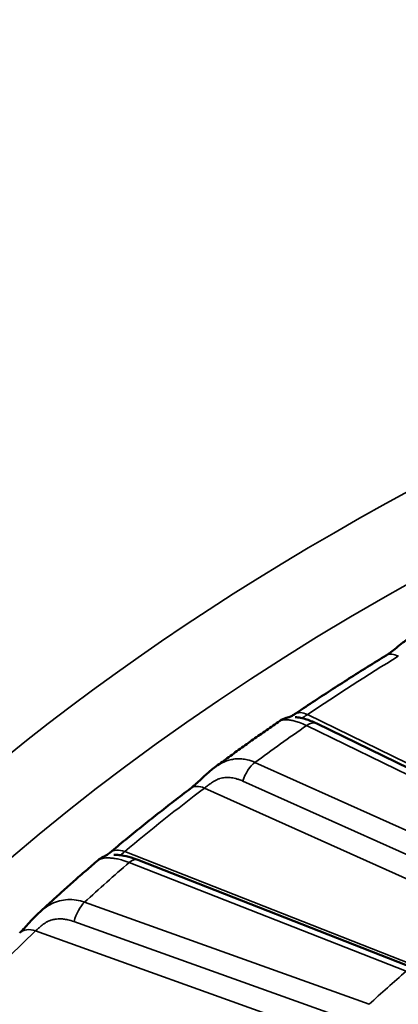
# Model space of a CAD drawing. Header units: millimetres. Extents: x 50 to 3176, y 50 to 2109.
# Tile 353 of 656: x 380.61 to 383.88, y 1812.66 to 1821.15. Entities that reach past the tile are written whole.
import ezdxf

# ---------------------------------------------------------------- set-up
doc = ezdxf.new("R2010")
doc.units = ezdxf.units.MM
doc.header["$LTSCALE"] = 10
doc.layers.add('Visible (ISO)', color=7, linetype='Continuous', lineweight=50)
doc.layers.add('Visible Narrow (ISO)', color=7, linetype='Continuous', lineweight=35)

msp = doc.modelspace()

# ---------------------------------------------------------------- linework, layer by layer
at = {"layer": 'Visible (ISO)'}
for p, q in [((382.8579, 1815.1043), (382.8579, 1815.1043)), ((385.3853, 1814.0051), (383.1772, 1815.0814)), ((382.2939, 1814.7021), (382.2939, 1814.7021)), ((384.0231, 1812.9709), (381.6322, 1813.9081))]:
    msp.add_line(p, q, dxfattribs=at)
for centre, major_axis, ratio, start_param, end_param in [((382.2088, 1814.363), (-0.1206, 0.1595), 0.648978, 6.283113, 6.283184), ((381.5201, 1813.8157), (-0.1283, 0.1535), 0.671769, 6.28318, 6.283246)]:
    msp.add_ellipse(centre, major_axis=major_axis, ratio=ratio, start_param=start_param, end_param=end_param, dxfattribs=at)
for points, knots in [([(383.7769, 1815.6697), (383.7889, 1815.6771), (383.8028, 1815.6865), (383.8322, 1815.7082), (383.848, 1815.7207), (383.8826, 1815.7486), (383.9017, 1815.7643), (383.9466, 1815.7997), (383.9729, 1815.8193), (384.0061, 1815.8407), (384.0124, 1815.8446), (384.0187, 1815.8484)], [0, 0, 0, 0, 0.00630874, 0.00630874, 0.01270667, 0.01270667, 0.02007124, 0.02007124, 0.0298545, 0.0298545, 0.03211299, 0.03211299, 0.03211299, 0.03211299]), ([(383.7769, 1815.6697), (383.7228, 1815.6366), (383.6689, 1815.6034), (383.5618, 1815.5366), (383.5085, 1815.5031), (383.4024, 1815.4357), (383.3496, 1815.4019), (383.2447, 1815.334), (383.1925, 1815.2998), (383.0886, 1815.2313), (383.037, 1815.1969), (382.9856, 1815.1623)], [1.59941016, 1.59941016, 1.59941016, 1.59941016, 1.60890858, 1.60890858, 1.618407, 1.618407, 1.62790541, 1.62790541, 1.63740383, 1.63740383, 1.64690224, 1.64690224, 1.64690224, 1.64690224]), ([(382.8579, 1815.1043), (382.8195, 1815.0779), (382.7812, 1815.0514), (382.7051, 1814.9983), (382.6672, 1814.9716), (382.5917, 1814.9182), (382.5541, 1814.8914), (382.4792, 1814.8376), (382.4419, 1814.8106), (382.3677, 1814.7565), (382.3307, 1814.7294), (382.2939, 1814.7021)], [1.65771555, 1.65771555, 1.65771555, 1.65771555, 1.66488142, 1.66488142, 1.6720473, 1.6720473, 1.67921318, 1.67921318, 1.68637905, 1.68637905, 1.69354493, 1.69354493, 1.69354493, 1.69354493]), ([(382.8579, 1815.1043), (382.8666, 1815.1103), (382.8758, 1815.1156), (382.8946, 1815.1245), (382.9043, 1815.1283), (382.9172, 1815.1321), (382.9204, 1815.133), (382.9263, 1815.1344), (382.9289, 1815.135), (382.9322, 1815.1357), (382.9331, 1815.1359), (382.9352, 1815.1363), (382.9361, 1815.1365), (382.9375, 1815.1367), (382.9379, 1815.1368), (382.9387, 1815.1369), (382.9388, 1815.1369), (382.9388, 1815.1369)], [0, 0, 0, 0, 0.00316618, 0.00316618, 0.00626525, 0.00626525, 0.0073138, 0.0073138, 0.00823331, 0.00823331, 0.00866919, 0.00866919, 0.00930981, 0.00930981, 0.01001457, 0.01001457, 0.01112731, 0.01112731, 0.01112731, 0.01112731]), ([(382.9377, 1815.1368), (382.9386, 1815.137), (382.9405, 1815.1376), (382.9473, 1815.1404), (382.9525, 1815.1427), (382.9663, 1815.1501), (382.9754, 1815.1555), (382.9856, 1815.1623)], [0.0181024, 0.0181024, 0.0181024, 0.0181024, 0.02279337, 0.02279337, 0.02819196, 0.02819196, 0.03391507, 0.03391507, 0.03391507, 0.03391507]), ([(382.992, 1815.1383), (382.992, 1815.1383), (382.9923, 1815.1383), (382.9933, 1815.1382), (382.9943, 1815.1381), (382.9977, 1815.1377), (383.0006, 1815.1374), (383.0103, 1815.1362), (383.0179, 1815.1351), (383.0419, 1815.1307), (383.06, 1815.1264), (383.1096, 1815.1113), (383.1432, 1815.098), (383.1772, 1815.0814)], [0.00814996, 0.00814996, 0.00814996, 0.00814996, 0.00875208, 0.00875208, 0.00975683, 0.00975683, 0.01177102, 0.01177102, 0.0157616, 0.0157616, 0.02357094, 0.02357094, 0.0361133, 0.0361133, 0.0361133, 0.0361133]), ([(382.0881, 1814.5225), (382.0987, 1814.5305), (382.1112, 1814.5408), (382.1381, 1814.5645), (382.1529, 1814.5783), (382.1856, 1814.609), (382.2039, 1814.6263), (382.2455, 1814.6638), (382.2693, 1814.6839), (382.2939, 1814.7021)], [0, 0, 0, 0, 0.00641486, 0.00641486, 0.01299145, 0.01299145, 0.02057767, 0.02057767, 0.02982939, 0.02982939, 0.02982939, 0.02982939]), ([(382.0881, 1814.5225), (382.0402, 1814.4862), (381.9926, 1814.4499), (381.898, 1814.3769), (381.851, 1814.3403), (381.7575, 1814.2667), (381.7111, 1814.2298), (381.6188, 1814.1558), (381.573, 1814.1187), (381.482, 1814.0441), (381.4368, 1814.0067), (381.3918, 1813.9692)], [1.70412992, 1.70412992, 1.70412992, 1.70412992, 1.71362833, 1.71362833, 1.72312675, 1.72312675, 1.73262517, 1.73262517, 1.74212358, 1.74212358, 1.751622, 1.751622, 1.751622, 1.751622]), ([(381.2897, 1813.9045), (381.297, 1813.9107), (381.3048, 1813.9165), (381.3195, 1813.9258), (381.3266, 1813.9297), (381.3354, 1813.934), (381.3379, 1813.9351), (381.342, 1813.9369), (381.3437, 1813.9376), (381.3461, 1813.9386), (381.3469, 1813.939), (381.3485, 1813.9396), (381.3489, 1813.9398), (381.3505, 1813.9404), (381.3508, 1813.9406), (381.3548, 1813.9426), (381.3581, 1813.9444), (381.3699, 1813.952), (381.3798, 1813.9591), (381.3918, 1813.9691)], [0.000003, 0.000003, 0.000003, 0.000003, 0.00291258, 0.00291258, 0.00537013, 0.00537013, 0.00641746, 0.00641746, 0.00750314, 0.00750314, 0.00859996, 0.00859996, 0.01040803, 0.01040803, 0.01576636, 0.01576636, 0.02164467, 0.02164467, 0.0294683, 0.0294683, 0.0294683, 0.0294683]), ([(381.4248, 1813.9519), (381.4248, 1813.9519), (381.425, 1813.9519), (381.4261, 1813.9518), (381.4273, 1813.9518), (381.431, 1813.9518), (381.434, 1813.9517), (381.444, 1813.9514), (381.4522, 1813.951), (381.476, 1813.9491), (381.4934, 1813.9468), (381.5391, 1813.9383), (381.5692, 1813.9304), (381.6105, 1813.9163), (381.6213, 1813.9124), (381.6322, 1813.9081)], [0.00848749, 0.00848749, 0.00848749, 0.00848749, 0.00915832, 0.00915832, 0.01033256, 0.01033256, 0.01231676, 0.01231676, 0.01636044, 0.01636044, 0.02344955, 0.02344955, 0.0342138, 0.0342138, 0.03797052, 0.03797052, 0.03797052, 0.03797052]), ([(381.2897, 1813.9045), (381.2545, 1813.8745), (381.2196, 1813.8444), (381.1501, 1813.7841), (381.1155, 1813.7539), (381.0468, 1813.6932), (381.0126, 1813.6628), (380.9446, 1813.6019), (380.9109, 1813.5713), (380.8436, 1813.5101), (380.8102, 1813.4793), (380.777, 1813.4486)], [1.76168229, 1.76168229, 1.76168229, 1.76168229, 1.76917403, 1.76917403, 1.77666577, 1.77666577, 1.78415751, 1.78415751, 1.79164924, 1.79164924, 1.79914098, 1.79914098, 1.79914098, 1.79914098]), ([(380.6136, 1813.2773), (380.6227, 1813.2858), (380.6334, 1813.2967), (380.6574, 1813.3223), (380.6712, 1813.3377), (380.7019, 1813.3717), (380.7193, 1813.3909), (380.7502, 1813.4228), (380.7634, 1813.4359), (380.777, 1813.4485)], [0, 0, 0, 0, 0.00635956, 0.00635956, 0.01326195, 0.01326195, 0.02113705, 0.02113705, 0.02670598, 0.02670598, 0.02670598, 0.02670598])]:
    msp.add_open_spline(points, degree=3, knots=knots, dxfattribs=at)
at = {"layer": 'Visible Narrow (ISO)'}
for p, q in [((385.7376, 1813.8726), (383.0972, 1815.1597)), ((383.0896, 1815.065), (385.2977, 1813.9886)), ((384.927, 1813.7243), (382.6443, 1814.7475)), ((382.5381, 1814.5869), (384.8208, 1813.5637)), ((382.2088, 1814.5262), (384.9384, 1813.3027)), ((384.379, 1812.8583), (381.5201, 1813.979)), ((381.5592, 1813.8852), (383.9501, 1812.948)), ((383.6293, 1812.6628), (381.1739, 1813.5426)), ((383.538, 1812.4962), (381.0825, 1813.376)), ((380.7512, 1813.2954), (383.5874, 1812.2791))]:
    msp.add_line(p, q, dxfattribs=at)
msp.add_ellipse((401.8194, 1806.0454), major_axis=(26.1573, 0), ratio=0.57735, dxfattribs=at)
for centre, major_axis, ratio, start_param, end_param in [((401.8194, 1805.6478), (25.6575, 0), 0.57735, 6.264668, 9.443295), ((401.8194, 1805.8821), (24.6727, 0), 0.57735, 2.384808, 2.4323), ((383.8812, 1815.4991), (-0.1043, 0.1706), 0.593632, 5.483063, 6.283185), ((383.0972, 1814.9964), (-0.1116, 0.1659), 0.619576, 5.456725, 6.283223), ((401.8194, 1806.0454), (24.3898, 0), 0.57735, 2.44641, 2.475419), ((383.0896, 1814.9017), (0.0876, 0.1798), 0.526742, 0, 0.746693), ((382.6443, 1814.5842), (-0.0818, -0.1825), 0.500717, 3.871749, 4.918947), ((401.8194, 1805.8821), (24.6727, 0), 0.57735, 2.489528, 2.53702), ((382.2088, 1814.3629), (-0.1206, 0.1595), 0.648978, 5.421614, 6.283114), ((381.5201, 1813.8157), (-0.1282, 0.1535), 0.671769, 5.389475, 6.283185), ((381.5592, 1813.7219), (0.073, 0.1862), 0.458644, 0, 0.707211), ((401.8194, 1806.0454), (24.3898, 0), 0.57735, 2.551129, 2.580139), ((381.1739, 1813.3793), (0.0675, 0.1883), 0.430577, 0.69408, 1.741278), ((380.7512, 1813.1321), (-0.1375, 0.1452), 0.697214, 5.346861, 6.283097), ((401.8194, 1805.8821), (-24.6727, 0), 0.57735, 5.73584, 6.83053), ((401.8194, 1806.0454), (-21.5, 0), 0.57735, 5.693529, 5.720924)]:
    msp.add_ellipse(centre, major_axis=major_axis, ratio=ratio, start_param=start_param, end_param=end_param, dxfattribs=at)
for points, knots in [([(382.8579, 1815.1043), (382.8587, 1815.1049), (382.8597, 1815.1055), (382.8641, 1815.1079), (382.8684, 1815.1096), (382.8768, 1815.1118), (382.8804, 1815.1126), (382.8909, 1815.1142), (382.8985, 1815.1149), (382.9116, 1815.1151), (382.9165, 1815.115), (382.9318, 1815.1141), (382.9429, 1815.1129), (382.9598, 1815.11), (382.965, 1815.109), (382.982, 1815.1053), (382.9943, 1815.102), (383.0137, 1815.096), (383.0205, 1815.0938), (383.0473, 1815.0841), (383.0682, 1815.0753), (383.0896, 1815.065)], [0.5278712, 0.5278712, 0.5278712, 0.5278712, 0.5454545, 0.5454545, 0.6018042, 0.6018042, 0.6363636, 0.6363636, 0.6951463, 0.6951463, 0.7272727, 0.7272727, 0.7910581, 0.7910581, 0.8181818, 0.8181818, 0.8780567, 0.8780567, 0.9090909, 0.9090909, 1, 1, 1, 1]), ([(383.0522, 1815.128), (383.0528, 1815.129), (383.0538, 1815.13), (383.0552, 1815.1312), (383.0554, 1815.1313), (383.0572, 1815.1329), (383.0594, 1815.1345), (383.0627, 1815.1368), (383.0634, 1815.1373), (383.0669, 1815.1397), (383.0702, 1815.142), (383.075, 1815.1452), (383.0762, 1815.1459), (383.0814, 1815.1494), (383.0858, 1815.1523), (383.0928, 1815.1569), (383.095, 1815.1583), (383.0972, 1815.1597)], [0.6788648, 0.6788648, 0.6788648, 0.6788648, 0.7307498, 0.7307498, 0.735254, 0.735254, 0.8, 0.8, 0.8162204, 0.8162204, 0.8831343, 0.8831343, 0.9031628, 0.9031628, 0.9713374, 0.9713374, 1, 1, 1, 1]), ([(382.6443, 1814.7475), (382.6222, 1814.7575), (382.5996, 1814.7651), (382.5615, 1814.7738), (382.5461, 1814.7762), (382.5232, 1814.7781), (382.5156, 1814.7785), (382.4918, 1814.7787), (382.4756, 1814.7776), (382.4532, 1814.7743), (382.4467, 1814.7731), (382.4261, 1814.7687), (382.412, 1814.7646), (382.3905, 1814.7568), (382.3828, 1814.7537), (382.362, 1814.7445), (382.3491, 1814.7378), (382.329, 1814.726), (382.3216, 1814.7213), (382.3074, 1814.7119), (382.3006, 1814.7071), (382.2939, 1814.7021)], [0, 0, 0, 0, 0.0909091, 0.0909091, 0.1517786, 0.1517786, 0.1818182, 0.1818182, 0.2465761, 0.2465761, 0.2727273, 0.2727273, 0.3309788, 0.3309788, 0.3636364, 0.3636364, 0.420532, 0.420532, 0.4545455, 0.4545455, 0.4867708, 0.4867708, 0.4867708, 0.4867708]), ([(382.5381, 1814.5869), (382.527, 1814.5915), (382.5161, 1814.5957), (382.496, 1814.6026), (382.4867, 1814.6055), (382.4696, 1814.6101), (382.4618, 1814.6119), (382.4534, 1814.6135), (382.4525, 1814.6137), (382.4439, 1814.6153), (382.4364, 1814.6163), (382.4276, 1814.6171), (382.4262, 1814.6172), (382.418, 1814.6178), (382.4114, 1814.618), (382.4014, 1814.6178), (382.3982, 1814.6176), (382.3914, 1814.6172), (382.3878, 1814.6169), (382.3773, 1814.6156), (382.3703, 1814.6146), (382.3557, 1814.6116), (382.348, 1814.6097), (382.3382, 1814.6067), (382.3358, 1814.6059), (382.327, 1814.6028), (382.3207, 1814.6003), (382.3124, 1814.5965), (382.3103, 1814.5955), (382.3008, 1814.5908), (382.2938, 1814.5868), (382.2809, 1814.5789), (382.275, 1814.575), (382.2645, 1814.5678), (382.2599, 1814.5645), (382.255, 1814.561), (382.2546, 1814.5607), (382.2497, 1814.5572), (382.2453, 1814.5541), (382.237, 1814.548), (382.2331, 1814.5451), (382.2256, 1814.5395), (382.2221, 1814.5367), (382.2152, 1814.5314), (382.2119, 1814.5288), (382.2088, 1814.5262)], [0, 0, 0, 0, 0.0731458, 0.0731458, 0.1400411, 0.1400411, 0.2, 0.2, 0.2070436, 0.2070436, 0.2698271, 0.2698271, 0.2818221, 0.2818221, 0.3404761, 0.3404761, 0.368723, 0.368723, 0.4, 0.4, 0.4594717, 0.4594717, 0.5237071, 0.5237071, 0.5438326, 0.5438326, 0.6, 0.6, 0.6193872, 0.6193872, 0.6874645, 0.6874645, 0.7484728, 0.7484728, 0.8, 0.8, 0.8039097, 0.8039097, 0.855517, 0.855517, 0.9045181, 0.9045181, 0.952104, 0.952104, 0.9999999, 0.9999999, 0.9999999, 0.9999999]), ([(381.2896, 1813.9045), (381.2911, 1813.9058), (381.293, 1813.9071), (381.2971, 1813.9095), (381.2992, 1813.9105), (381.306, 1813.9136), (381.3115, 1813.9156), (381.3219, 1813.9185), (381.3262, 1813.9195), (381.3388, 1813.9218), (381.3476, 1813.923), (381.3627, 1813.924), (381.3683, 1813.9242), (381.3857, 1813.9244), (381.3981, 1813.9238), (381.417, 1813.922), (381.4228, 1813.9213), (381.4417, 1813.9187), (381.4553, 1813.9163), (381.4766, 1813.9115), (381.484, 1813.9096), (381.5134, 1813.9017), (381.536, 1813.8942), (381.5592, 1813.8852)], [0.4809877, 0.4809877, 0.4809877, 0.4809877, 0.5171263, 0.5171263, 0.5454545, 0.5454545, 0.6018042, 0.6018042, 0.6363636, 0.6363636, 0.6951463, 0.6951463, 0.7272727, 0.7272727, 0.7910581, 0.7910581, 0.8181818, 0.8181818, 0.8780567, 0.8780567, 0.9090909, 0.9090909, 1, 1, 1, 1]), ([(381.4859, 1813.9476), (381.486, 1813.9478), (381.4861, 1813.948), (381.4863, 1813.9483), (381.4864, 1813.9484), (381.4875, 1813.95), (381.489, 1813.9517), (381.4914, 1813.9542), (381.4919, 1813.9547), (381.4947, 1813.9574), (381.4972, 1813.9598), (381.5012, 1813.9632), (381.5021, 1813.9641), (381.5064, 1813.9678), (381.5102, 1813.971), (381.5162, 1813.9759), (381.5181, 1813.9774), (381.5201, 1813.979)], [0.7222019, 0.7222019, 0.7222019, 0.7222019, 0.7307498, 0.7307498, 0.735254, 0.735254, 0.8, 0.8, 0.8162204, 0.8162204, 0.8831343, 0.8831343, 0.9031628, 0.9031628, 0.9713374, 0.9713374, 1, 1, 1, 1]), ([(381.1739, 1813.5426), (381.1501, 1813.5512), (381.1018, 1813.5637), (381.0283, 1813.5677), (380.9567, 1813.5565), (380.8888, 1813.5306), (380.8282, 1813.493), (380.7929, 1813.4633), (380.777, 1813.4486)], [0, 0, 0, 0, 0.0909091, 0.1818182, 0.2727273, 0.3636364, 0.4545455, 0.5379564, 0.5379564, 0.5379564, 0.5379564]), ([(381.0825, 1813.376), (381.0637, 1813.3823), (381.0457, 1813.3872), (381.0163, 1813.3937), (381.0044, 1813.3958), (380.9812, 1813.3987), (380.9701, 1813.3995), (380.9495, 1813.3994), (380.9401, 1813.3988), (380.927, 1813.3972), (380.9234, 1813.3966), (380.9079, 1813.394), (380.8957, 1813.391), (380.8729, 1813.3836), (380.8622, 1813.3793), (380.8512, 1813.3738), (380.8503, 1813.3734), (380.8417, 1813.3689), (380.8345, 1813.3644), (380.8209, 1813.3553), (380.8146, 1813.3506), (380.8031, 1813.3416), (380.7979, 1813.3373), (380.7847, 1813.3263), (380.777, 1813.3198), (380.7631, 1813.3072), (380.7567, 1813.3011), (380.7512, 1813.2954)], [0, 0, 0, 0, 0.1152204, 0.1152204, 0.2, 0.2, 0.2895075, 0.2895075, 0.3699668, 0.3699668, 0.4, 0.4, 0.5, 0.5, 0.5912261, 0.5912261, 0.6, 0.6, 0.670507, 0.670507, 0.7386831, 0.7386831, 0.8, 0.8, 0.9, 0.9, 1, 1, 1, 1])]:
    msp.add_open_spline(points, degree=3, knots=knots, dxfattribs=at)

doc.saveas('drawing.dxf')
